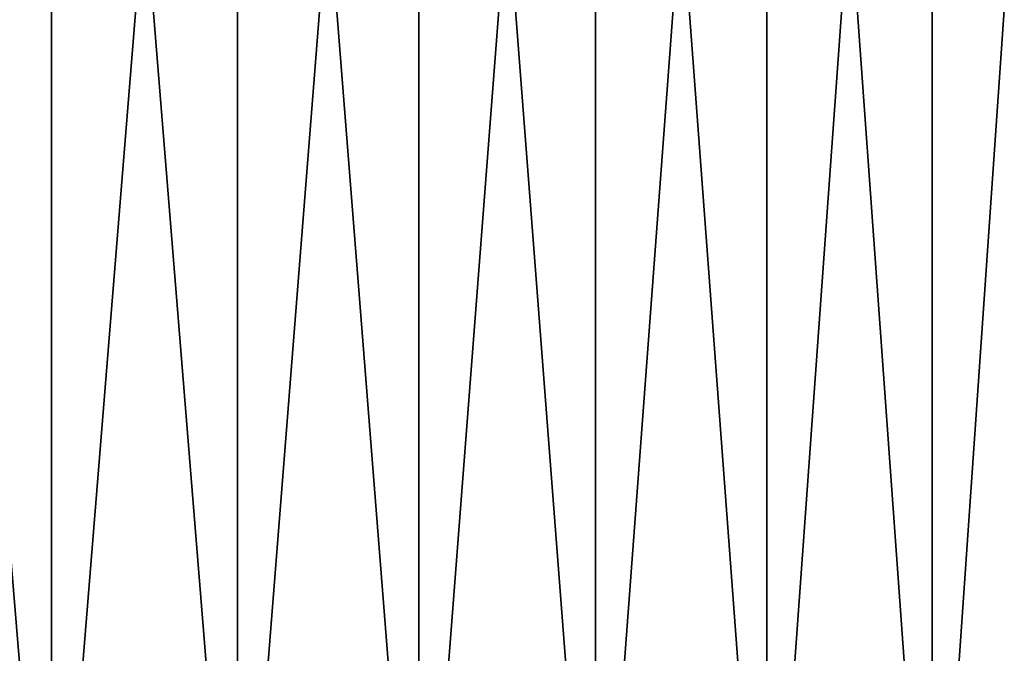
# Model space of a CAD drawing. Header units: metres. Extents: x -105 to 105, y -72 to 59.
# Tile 407 of 414: x 86.06 to 93.56, y 44.47 to 49.3. Entities that reach past the tile are written whole.
import ezdxf

# ---------------------------------------------------------------- set-up
doc = ezdxf.new("R2010")
doc.units = ezdxf.units.M
doc.layers.add('solid_509431_AD150_SW0001', color=7, linetype='CONTINUOUS')

msp = doc.modelspace()

# ---------------------------------------------------------------- linework, layer by layer
at = {"layer": 'solid_509431_AD150_SW0001'}
for points in [[(84.856262, 41.450001, 28.334681), (86.301826, 41.450001, 27.789722), (84.856407, 58.950001, 28.334629)], [(84.856277, 41.450001, -28.334675), (84.856407, 58.950001, -28.334629), (86.301613, 58.950001, -27.789806)], [(84.856277, 41.450001, -28.334675), (86.301613, 58.950001, -27.789806), (86.301842, 41.450001, -27.789717)], [(86.301826, 41.450001, 27.789722), (86.301613, 58.950001, 27.789806), (84.856407, 58.950001, 28.334629)], [(86.301842, 41.450001, -27.789717), (86.301613, 58.950001, -27.789806), (87.717705, 58.950001, -27.17094)], [(87.717422, 41.450001, 27.171072), (87.717712, 58.950001, 27.170937), (86.301613, 58.950001, 27.789806)], [(86.301826, 41.450001, 27.789722), (87.717422, 41.450001, 27.171072), (86.301613, 58.950001, 27.789806)], [(86.301842, 41.450001, -27.789717), (87.717705, 58.950001, -27.17094), (87.717438, 41.450001, -27.171066)], [(87.717422, 41.450001, 27.171072), (89.099297, 41.450001, 26.480368), (87.717712, 58.950001, 27.170937)], [(87.717438, 41.450001, -27.171066), (87.717705, 58.950001, -27.17094), (89.099197, 58.950001, -26.480421)], [(87.717438, 41.450001, -27.171066), (89.099197, 58.950001, -26.480421), (89.099304, 41.450001, -26.480362)], [(89.099297, 41.450001, 26.480368), (89.099213, 58.950001, 26.480413), (87.717712, 58.950001, 27.170937)], [(89.099304, 41.450001, -26.480362), (89.099197, 58.950001, -26.480421), (90.443748, 58.950001, -25.719458)], [(90.443779, 41.450001, 25.719444), (90.443764, 58.950001, 25.71945), (89.099213, 58.950001, 26.480413)], [(89.099297, 41.450001, 26.480368), (90.443779, 41.450001, 25.719444), (89.099213, 58.950001, 26.480413)], [(89.099304, 41.450001, -26.480362), (90.443748, 58.950001, -25.719458), (90.443787, 41.450001, -25.719437)], [(90.443787, 41.450001, -25.719437), (90.443748, 58.950001, -25.719458), (91.74749, 58.950001, -24.890194)], [(91.747307, 41.450001, 24.890316), (91.747505, 58.950001, 24.890181), (90.443764, 58.950001, 25.71945)], [(90.443779, 41.450001, 25.719444), (91.747307, 41.450001, 24.890316), (90.443764, 58.950001, 25.71945)], [(90.443787, 41.450001, -25.719437), (91.74749, 58.950001, -24.890194), (91.747314, 41.450001, -24.890308)], [(91.747307, 41.450001, 24.890316), (93.006416, 41.450001, 23.995184), (91.747505, 58.950001, 24.890181)], [(91.747314, 41.450001, -24.890308), (91.74749, 58.950001, -24.890194), (93.006218, 58.950001, -23.995337)], [(91.747314, 41.450001, -24.890308), (93.006218, 58.950001, -23.995337), (93.006432, 41.450001, -23.995174)], [(93.006416, 41.450001, 23.995184), (93.006233, 58.950001, 23.995323), (91.747505, 58.950001, 24.890181)], [(93.006432, 41.450001, -23.995174), (93.006218, 58.950001, -23.995337), (94.217865, 58.950001, -23.036356)], [(94.217789, 41.450001, 23.036421), (94.21788, 58.950001, 23.036341), (93.006233, 58.950001, 23.995323)], [(93.006416, 41.450001, 23.995184), (94.217789, 41.450001, 23.036421), (93.006233, 58.950001, 23.995323)], [(93.006432, 41.450001, -23.995174), (94.217865, 58.950001, -23.036356), (94.217796, 41.450001, -23.036411)]]:
    msp.add_3dface(points, dxfattribs=at)

doc.saveas('drawing.dxf')
